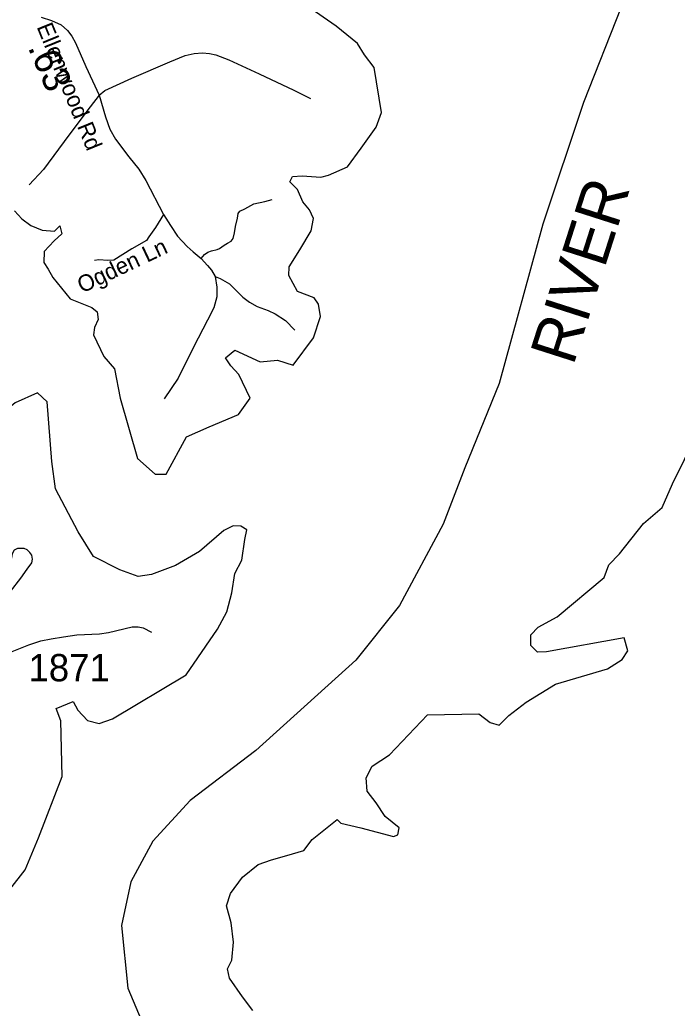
# Model space of a CAD drawing. Extents: x 1159738 to 1321356, y 736314 to 882035.
# Drawn here: x 1300887 to 1303897, y 746627 to 751151 of the extents above; entities that cross this region are included whole.
import ezdxf

# ---------------------------------------------------------------- set-up
doc = ezdxf.new("R2010")
doc.units = 0
for name, color, linetype in [('Exist Boundary Political CountyLine', 7, 'Continuous'), ('Exist Hydrographic Creek Double Shore', 7, 'Continuous'), ('Exist Hydrographic Lake Shore', 7, 'Continuous'), ('Exist Hydrographic River Shore Label', 7, 'Continuous'), ('Exist Road Non-System Type 51', 7, 'Continuous'), ('Exist Road Non-System Type 51 Label', 7, 'Continuous'), ('Exist Road Secondary Mileage Hundredths English Label', 7, 'Continuous'), ('Exist Road Secondary Type 51 Attributed', 7, 'Continuous'), ('Exist Road Secondary Type 51 Label', 7, 'Continuous'), ('Exist Road Secondary Type 51 Number Label', 7, 'Continuous')]:
    doc.layers.add(name, color=color, linetype=linetype)

msp = doc.modelspace()

# ---------------------------------------------------------------- linework, layer by layer
at = {"layer": 'Exist Boundary Political CountyLine'}
msp.add_lwpolyline([(1303639.4, 751209.6), (1303467.9, 750773.4), (1303282.1, 750215.8), (1303082.1, 749486.5), (1302924.9, 749100.4), (1302824.8, 748843), (1302624.8, 748471.2), (1302424.7, 748221), (1301967.4, 747806.3), (1301667.3, 747577.5), (1301495.8, 747391.6), (1301395.8, 747205.7), (1301352.9, 747005.5), (1301381.5, 746719.5), (1301495.8, 746447.8)], dxfattribs=at)
at = {"layer": 'Exist Hydrographic Creek Double Shore'}
for points in [[(1300863.1, 750276.5), (1300896.5, 750240.4), (1300937.1, 750209.7), (1300988.6, 750188), (1301046.3, 750184.4), (1301069.8, 750208.8), (1301078.8, 750170.8), (1301043.6, 750139.2), (1300998.5, 750090.4), (1300997.6, 750040.7), (1301017.4, 750010), (1301037.7, 749971.7), (1301118.1, 749874.4), (1301217.2, 749835.1), (1301241.5, 749814.6), (1301245.7, 749780.2), (1301228.5, 749742.3), (1301224.7, 749709.8), (1301271.5, 749610.6), (1301320.1, 749554.4), (1301346.5, 749419.5), (1301426.1, 749143.9), (1301506.5, 749070.9), (1301557, 749070.9), (1301649.6, 749243), (1301753.4, 749288), (1301888, 749344.1), (1301942.2, 749419), (1301889.9, 749527.5)], [(1301925.7, 748816.1), (1301898.9, 748833.7), (1301863.4, 748835.6), (1301820.4, 748813.2), (1301710, 748717.7), (1301599.7, 748654.1), (1301489.4, 748612.9), (1301429.5, 748603.6), (1301345.4, 748633.5), (1301223.8, 748695.3), (1301154.6, 748807.5), (1301049.9, 749004), (1301033.1, 749129.4), (1301012.9, 749402.2), (1300968, 749443.4), (1300865.2, 749398.5), (1300674.4, 749239.4), (1300573.4, 749140.3), (1300556.6, 749057.9), (1300420.1, 748902.6), (1300379, 748934.4), (1300343.8, 748918)]]:
    msp.add_lwpolyline(points, dxfattribs=at)
at = {"layer": 'Exist Hydrographic Lake Shore'}
for points in [[(1301889.9, 749527.5), (1301852.5, 749566.8), (1301828.2, 749604.2), (1301871.2, 749639.8), (1301987.1, 749585.5), (1302066.8, 749592.7), (1302137.9, 749570.3), (1302231.4, 749695.6), (1302263.2, 749792.9), (1302253.9, 749849.8), (1302235.2, 749877.9), (1302158.5, 749907.8), (1302119.2, 749980.8), (1302120.2, 750021), (1302169, 750098.7), (1302221.3, 750185.4), (1302232.2, 750241.4), (1302213.2, 750281.2), (1302182.5, 750318.2), (1302158.1, 750374.7), (1302122.9, 750409), (1302136.1, 750433.7), (1302178.9, 750437), (1302264.6, 750430.7), (1302300.7, 750439.7), (1302387.1, 750477.9), (1302449.7, 750564.4), (1302519.2, 750659.2), (1302542.4, 750726.4), (1302509, 750932.4), (1302464.7, 750990.2), (1302433.2, 751043), (1302334.8, 751122.5), (1302200.3, 751215.5)], [(1301953.6, 746616.1), (1301906.9, 746680), (1301846.5, 746765.2), (1301838.3, 746807.8), (1301857.5, 746847.7), (1301865.7, 746930.3), (1301854.7, 747018.1), (1301832.8, 747095.4), (1301852, 747152.6), (1301906.9, 747227.1), (1301978.3, 747285.7), (1302038.6, 747307), (1302110, 747325.7), (1302186.8, 747349.6), (1302225.3, 747400.2), (1302340.5, 747490.7), (1302357, 747474.8), (1302447.6, 747453.5), (1302598.5, 747413.5), (1302617.7, 747421.5), (1302623.2, 747453.5), (1302560.1, 747504), (1302518.9, 747567.9), (1302477.8, 747621.2), (1302472.3, 747682.4), (1302499.7, 747735.7), (1302579.3, 747786.3), (1302754.1, 747969.3), (1302988.3, 747975.3), (1303040.4, 747935.4), (1303081.6, 747922), (1303125.5, 747967.3), (1303205.1, 748028.5), (1303339.6, 748111.1), (1303578.3, 748180.3), (1303644.1, 748223.8), (1303670.1, 748262.7), (1303654.1, 748322.1), (1303298.4, 748258.8), (1303257.2, 748256.2), (1303227, 748288.1), (1303227, 748336.1), (1303260, 748370.7), (1303347.8, 748418.6), (1303561.9, 748598.3), (1303583.8, 748656.9), (1303633.2, 748707.5), (1303743, 748845.9), (1303827.1, 748919.4), (1303874.8, 749027), (1303984.5, 749250.6)], [(1300842, 747169.9), (1300911.1, 747261.1), (1300972, 747406.4), (1301080.4, 747687.2), (1301074.7, 747942.8), (1301054.1, 747999), (1301130.8, 748030.8), (1301153.2, 747991.5), (1301196.2, 747944.7), (1301250.5, 747929.7), (1301311.1, 747952.3), (1301648.4, 748153.6), (1301791.6, 748361.4), (1301835.5, 748441.2), (1301857.5, 748529.1), (1301871.2, 748616.9), (1301904.2, 748678.2), (1301916.9, 748772.9), (1301925.7, 748816.1)]]:
    msp.add_lwpolyline(points, dxfattribs=at)
at = {"layer": 'Exist Road Non-System Type 51'}
for points in [[(1301250, 750806), (1301276.1, 750827.7), (1301399.8, 750883.7), (1301574, 750959.5), (1301644.1, 750987.3), (1301684.7, 750996.3), (1301723.6, 750999.9), (1301756.1, 750997.2), (1301785, 750990.9), (1301844.5, 750967.4), (1301983.5, 750904.2), (1302142, 750828.5), (1302217.8, 750791.4)], [(1301250, 750806), (1301209.1, 750752.9), (1301110.7, 750622.8), (1300995.4, 750466.7), (1300929.5, 750396.3)], [(1301717, 750058.1), (1301732.4, 750077.1), (1301747.7, 750087), (1301764, 750093.3), (1301791, 750099.6), (1301801.9, 750104.2), (1301822.6, 750120.4), (1301837.1, 750129.4), (1301854.2, 750138.5), (1301864.2, 750150.2), (1301870.5, 750175.5), (1301875, 750205.3), (1301884, 750243.3), (1301886.7, 750264), (1301894.9, 750275.8), (1301917.4, 750286.6), (1301958, 750308.3), (1302009.5, 750320.1), (1302042, 750329.1)], [(1301544.1, 750260.1), (1301507.9, 750200.4), (1301478.2, 750157.1), (1301466.4, 750140.8), (1301400.5, 750102.9), (1301316.7, 750050.9), (1301289.6, 750050), (1301249, 750051.8), (1301228.2, 750050)], [(1301781.7, 749976.7), (1301805, 749966.7), (1301847.3, 749943.3), (1301879.5, 749911), (1301908.4, 749881), (1301938.5, 749858.7), (1301973, 749838.7), (1302024.1, 749820.9), (1302056.4, 749805.3), (1302103.1, 749775.2), (1302145.4, 749730.7)], [(1300825.9, 748521.6), (1300844.5, 748534.5), (1300891, 748596.2), (1300921.3, 748636.6), (1300941.5, 748665), (1300944.6, 748683.2), (1300941.5, 748700.3), (1300933.5, 748712.5), (1300921.3, 748725.6), (1300906.2, 748730.7), (1300891, 748731.7), (1300876.9, 748730.7), (1300861.7, 748723.6), (1300852.6, 748707.4), (1300848.6, 748690.2), (1300839.5, 748636.6), (1300823.3, 748544.6), (1300825.9, 748521.6)], [(1300778.4, 748233.5), (1300836.3, 748254.5), (1300928.4, 748290.2), (1300983.3, 748308.1), (1301030, 748317.7), (1301086.3, 748327.3), (1301148.1, 748335.6), (1301251.1, 748341.1), (1301292.3, 748346.6), (1301400.8, 748372.7), (1301428.2, 748372.7), (1301451.6, 748368.6), (1301490, 748348)]]:
    msp.add_lwpolyline(points, dxfattribs=at)
at = {"layer": 'Exist Road Secondary Type 51 Attributed'}
msp.add_lwpolyline([(1300984, 751162.9), (1301032.8, 751148.4), (1301077, 751127.6), (1301105, 751102.3), (1301124.8, 751076.1), (1301142, 751046.3), (1301188.6, 750937.5), (1301250, 750806), (1301278.7, 750706.3), (1301299.8, 750651), (1301324.3, 750605.1), (1301386.2, 750523.4), (1301431.2, 750467.8), (1301464.6, 750415.4), (1301544.1, 750260.1), (1301576.2, 750209.8), (1301608.7, 750161.1), (1301653.8, 750114.1), (1301680.9, 750089.7), (1301717, 750058.1), (1301746.8, 750026.5), (1301764.9, 750005.9), (1301781.7, 749976.7), (1301789.2, 749928), (1301789.4, 749883.2), (1301774.9, 749832.3), (1301746, 749776.6), (1301682.8, 749653.4), (1301612.6, 749510.9), (1301548, 749416.3)], dxfattribs=at)

# ---------------------------------------------------------------- texts
at = {"layer": 'Exist Hydrographic River Shore Label'}
msp.add_text('RIVER', height=210, rotation=72.2411, dxfattribs=at).set_placement((1303420.4, 749564))
at = {"layer": 'Exist Road Non-System Type 51 Label'}
msp.add_text('Ogden Ln', height=75, rotation=25.321, dxfattribs=at).set_placement((1301172.3, 749898.2))
at = {"layer": 'Exist Road Secondary Mileage Hundredths English Label'}
msp.add_text('.63', height=125, rotation=293.4578, dxfattribs=at).set_placement((1300922.5, 751024.5))
at = {"layer": 'Exist Road Secondary Type 51 Label'}
msp.add_text('Ellenwood Rd', height=75, rotation=292.1366, dxfattribs=at).set_placement((1300963.2, 751119.1))
at = {"layer": 'Exist Road Secondary Type 51 Number Label'}
msp.add_text('1871', height=125, dxfattribs=at).set_placement((1300926.9, 748123.4))

doc.saveas('drawing.dxf')
